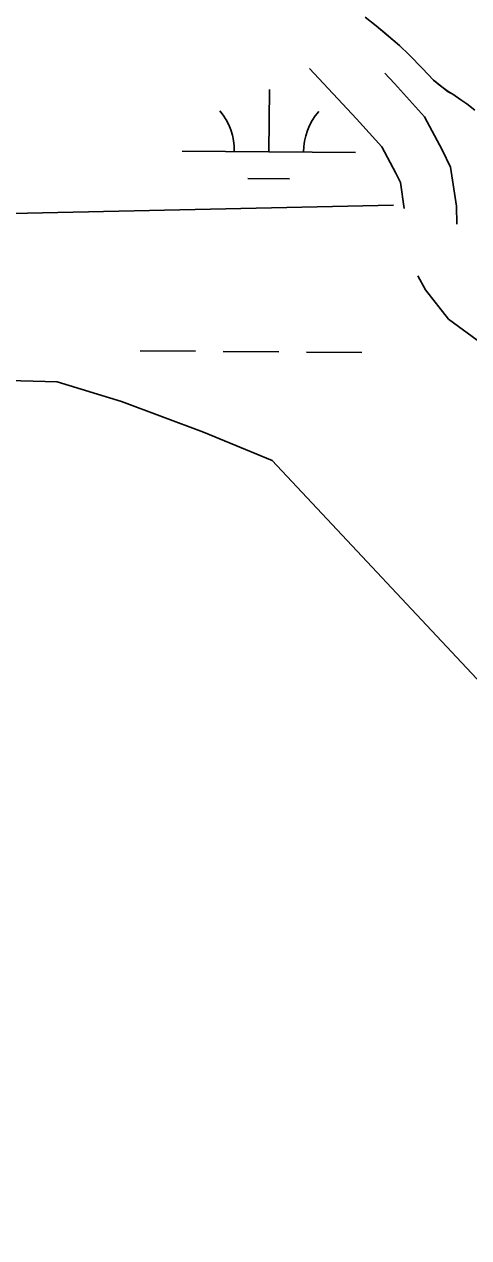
# Model space of a CAD drawing. Extents: x 3271442 to 3309282, y 752266 to 777610.
# Drawn here: x 3295566 to 3295823, y 758276 to 758977 of the extents above; entities that cross this region are included whole.
import ezdxf

# ---------------------------------------------------------------- set-up
doc = ezdxf.new("R2010")
doc.units = 0
for name, color, linetype in [('V-ROAD-CNTR', 7, 'Continuous'), ('V-TOPO-SHOR', 7, 'Continuous'), ('V-WETL-SWMP', 7, 'Continuous')]:
    doc.layers.add(name, color=color, linetype=linetype)

msp = doc.modelspace()

# ---------------------------------------------------------------- linework, layer by layer
at = {"layer": 'V-ROAD-CNTR'}
for points in [[(3295730.7, 758951.25), (3295757.84, 758922.28), (3295772.48, 758906.01), (3295780.65, 758890.88), (3295783.21, 758885.45), (3295785.47, 758870.4)], [(3295774.27, 758948.61), (3295779.93, 758942.57), (3295797.18, 758923.42), (3295807.45, 758904.41), (3295812.22, 758894.26), (3295815.6, 758871.8), (3295815.81, 758861.39)], [(3295793.34, 758831.67), (3295797.69, 758823.54), (3295811, 758806.66), (3295830.49, 758792.42), (3295848.35, 758782.69), (3295862.79, 758775.79), (3295870.88, 758772.33)]]:
    msp.add_lwpolyline(points, dxfattribs=at)
at = {"layer": 'V-TOPO-SHOR'}
msp.add_line((3294621.77, 758847.38), (3295779.19, 758872.42), dxfattribs=at)
msp.add_lwpolyline([(3295762.92, 758981.02), (3295769.3, 758975.92), (3295773.66, 758972.29), (3295782.7, 758964.66), (3295788.38, 758959.25), (3295796.03, 758951.33), (3295802.33, 758944.51), (3295805.7, 758941.95), (3295810.73, 758937.95), (3295813.44, 758936.45), (3295818.16, 758933.15), (3295821.53, 758930.94), (3295826.23, 758927.3)], dxfattribs=at)
at = {"layer": 'V-WETL-SWMP'}
for p, q in [((3295762.92, 758981.01), (3295769.3, 758975.92)), ((3295769.3, 758975.92), (3295782.7, 758964.66)), ((3295782.7, 758964.66), (3295788.37, 758959.24)), ((3295788.37, 758959.24), (3295796.02, 758951.33)), ((3295796.02, 758951.33), (3295802.33, 758944.5)), ((3295802.33, 758944.5), (3295810.73, 758937.94)), ((3295707.33, 758903.15), (3295707.62, 758939.15)), ((3295810.73, 758937.94), (3295813.44, 758936.45)), ((3295813.44, 758936.45), (3295818.16, 758933.15)), ((3295818.16, 758933.15), (3295821.53, 758930.94)), ((3295821.53, 758930.94), (3295826.23, 758927.29)), ((3295657.33, 758903.56), (3295757.32, 758902.74)), ((3295695.2, 758887.82), (3295719.2, 758887.62)), ((3295632.97, 758788.33), (3295664.97, 758788.06)), ((3295680.97, 758787.93), (3295712.97, 758787.67)), ((3295728.97, 758787.53), (3295760.96, 758787.27)), ((3295585.04, 758770.36), (3295537.76, 758771.82)), ((3295622.32, 758758.99), (3295585.04, 758770.36)), ((3295669.52, 758741.35), (3295622.32, 758758.99)), ((3295709.27, 758724.99), (3295669.52, 758741.35)), ((3296259.1, 758137.62), (3295709.27, 758724.99))]:
    msp.add_line(p, q, dxfattribs=at)
for centre, start, end in [((3295652.09, 758904.08), 358.75626, 40.29992), ((3295762.57, 758903.17), 138.75625, 180.29991)]:
    msp.add_arc(centre, 35.25, start, end, dxfattribs=at)

doc.saveas('drawing.dxf')
